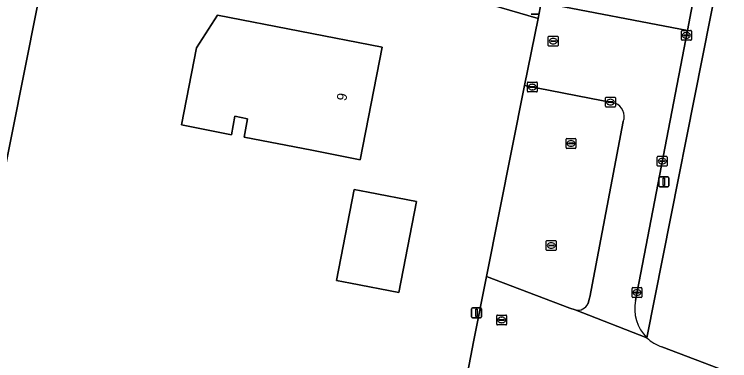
# Model space of a CAD drawing. Extents: x 162417 to 163722, y 384268 to 385417.
# Drawn here: x 163118.6 to 163191, y 385282.5 to 385317.6 of the extents above; entities that cross this region are included whole.
import ezdxf

# ---------------------------------------------------------------- set-up
doc = ezdxf.new("R2010")
doc.units = 0
for name, color, linetype in [('IMGEO_Erf', 7, 'Continuous'), ('IMGEO_Gemengd_bos', 7, 'Continuous'), ('IMGEO_Groenvoorziening', 7, 'Continuous'), ('IMGEO_Kolk', 7, 'Continuous'), ('IMGEO_Lichtmast', 7, 'Continuous'), ('IMGEO_Pand', 7, 'Continuous'), ('IMGEO_Pand_nummerreeks', 7, 'Continuous'), ('IMGEO_Parkeervlak_open', 7, 'Continuous'), ('IMGEO_Rijbaan_lokaal_gesloten', 7, 'Continuous'), ('IMGEO_Rioolput', 7, 'Continuous')]:
    doc.layers.add(name, color=color, linetype=linetype)

msp = doc.modelspace()

# ---------------------------------------------------------------- linework, layer by layer
at = {"layer": 'IMGEO_Erf'}
for points in [[(163167.217, 385370.454), (163158.761, 385355.27), (163149.786, 385338.705), (163171.395, 385325.065), (163173.081, 385324.811), (163187.896, 385322.052), (163189.889, 385321.464), (163182.62, 385284.847)], [(163184.131, 385283.914), (163230.586, 385266.263), (163272.829, 385250), (163277.559, 385248.179), (163278.574, 385250), (163307.686, 385302.216), (163291.557, 385311.67), (163280.277, 385318.062), (163247.492, 385335.181), (163246.263, 385335.823), (163212.847, 385351.737), (163184.213, 385364.005), (163174.141, 385368.012), (163167.217, 385370.454)], [(163138.494, 385227.958), (163138.631, 385231.268), (163144.802, 385231.946), (163155.064, 385233.08), (163158.856, 385252.358), (163162.73, 385272.255), (163165.057, 385284.448), (163166.376, 385291.066), (163170.245, 385310.39), (163171.607, 385317.191), (163154.656, 385322.143), (163125.257, 385340.42), (163123.467, 385331.446), (163115.673, 385292.374)]]:
    msp.add_lwpolyline(points, dxfattribs=at)
for points in [[(163141.831, 385305.176), (163142.192, 385307.025), (163140.907, 385307.276), (163140.545, 385305.418), (163135.506, 385306.4), (163137.03, 385314.22), (163139.137, 385317.515), (163155.804, 385314.266), (163153.585, 385302.884), (163148.678, 385303.841)], [(163152.601, 385290.388), (163151.193, 385290.662), (163152.99, 385299.879), (163154.398, 385299.605), (163159.305, 385298.648), (163157.508, 385289.431)]]:
    msp.add_lwpolyline(points, close=True, dxfattribs=at)
msp.add_arc((163185.461, 385287.758), 4.067, 225.69599, 250.91568, dxfattribs=at)
at = {"layer": 'IMGEO_Gemengd_bos'}
msp.add_lwpolyline([(163134.869, 385346.573), (163129.124, 385354.444), (163103.553, 385334.401), (163100.062, 385329.694), (163096.656, 385324.648), (163092.838, 385317.68), (163094.056, 385316.257), (163111.97, 385297.658), (163111.381, 385297.113), (163092.28, 385316.526), (163091.387, 385314.699), (163080.544, 385280.239), (163115.673, 385292.374), (163123.467, 385331.446), (163125.257, 385340.42), (163154.656, 385322.143), (163171.607, 385317.191), (163171.931, 385318.811), (163149.97, 385333.18)], dxfattribs=at)
at = {"layer": 'IMGEO_Groenvoorziening'}
msp.add_lwpolyline([(163182.62, 385284.847), (163189.889, 385321.464), (163187.896, 385322.052), (163186.724, 385315.966), (163181.472, 385288.627)], dxfattribs=at)
msp.add_arc((163185.47, 385287.777), 4.087, 167.9938, 225.79366, dxfattribs=at)
at = {"layer": 'IMGEO_Kolk'}
for p, q in [((163186.127, 385315.053), (163186.127, 385315.905)), ((163186.202, 385315.979), (163187.054, 385315.979)), ((163186.386, 385315.473), (163186.386, 385315.485)), ((163186.429, 385315.522), (163186.827, 385315.522)), ((163186.615, 385315.759), (163186.64, 385315.759)), ((163186.87, 385315.485), (163186.87, 385315.473)), ((163187.128, 385315.905), (163187.128, 385315.053)), ((163187.054, 385314.979), (163186.202, 385314.979)), ((163186.824, 385315.436), (163186.426, 385315.436)), ((163186.638, 385315.199), (163186.613, 385315.199)), ((163170.519, 385309.817), (163170.519, 385310.669)), ((163170.594, 385310.743), (163171.446, 385310.743)), ((163171.007, 385310.523), (163171.032, 385310.523)), ((163171.52, 385310.669), (163171.52, 385309.817)), ((163171.446, 385309.743), (163170.594, 385309.743)), ((163170.778, 385310.237), (163170.778, 385310.249)), ((163171.216, 385310.2), (163170.818, 385310.2)), ((163170.821, 385310.286), (163171.219, 385310.286)), ((163171.03, 385309.963), (163171.005, 385309.963)), ((163171.262, 385310.249), (163171.262, 385310.237)), ((163178.435, 385308.293), (163178.435, 385309.145)), ((163178.51, 385309.219), (163179.362, 385309.219)), ((163178.923, 385308.999), (163178.948, 385308.999)), ((163179.436, 385309.145), (163179.436, 385308.293)), ((163178.694, 385308.713), (163178.694, 385308.725)), ((163179.132, 385308.676), (163178.734, 385308.676)), ((163178.737, 385308.762), (163179.135, 385308.762)), ((163178.946, 385308.439), (163178.921, 385308.439)), ((163179.178, 385308.725), (163179.178, 385308.713)), ((163179.362, 385308.219), (163178.51, 385308.219)), ((163174.437, 385304.108), (163174.437, 385304.96)), ((163174.512, 385305.034), (163175.364, 385305.034)), ((163174.925, 385304.814), (163174.95, 385304.814)), ((163175.438, 385304.96), (163175.438, 385304.108)), ((163175.364, 385304.034), (163174.512, 385304.034)), ((163174.696, 385304.528), (163174.696, 385304.54)), ((163175.134, 385304.491), (163174.736, 385304.491)), ((163174.739, 385304.577), (163175.137, 385304.577)), ((163174.948, 385304.254), (163174.923, 385304.254)), ((163175.18, 385304.54), (163175.18, 385304.528)), ((163183.747, 385303.23), (163184.599, 385303.23)), ((163183.672, 385302.304), (163183.672, 385303.156)), ((163183.931, 385302.724), (163183.931, 385302.736)), ((163184.369, 385302.687), (163183.971, 385302.687)), ((163183.974, 385302.773), (163184.372, 385302.773)), ((163184.183, 385302.45), (163184.158, 385302.45)), ((163184.16, 385303.01), (163184.185, 385303.01)), ((163184.415, 385302.736), (163184.415, 385302.724)), ((163184.673, 385303.156), (163184.673, 385302.304)), ((163184.599, 385302.23), (163183.747, 385302.23)), ((163172.432, 385293.77), (163172.432, 385294.622)), ((163172.507, 385294.696), (163173.359, 385294.696)), ((163172.92, 385294.476), (163172.945, 385294.476)), ((163173.433, 385294.622), (163173.433, 385293.77)), ((163172.691, 385294.19), (163172.691, 385294.202)), ((163173.129, 385294.153), (163172.731, 385294.153)), ((163172.734, 385294.239), (163173.132, 385294.239)), ((163172.943, 385293.916), (163172.918, 385293.916)), ((163173.175, 385294.202), (163173.175, 385294.19)), ((163173.359, 385293.696), (163172.507, 385293.696)), ((163181.121, 385288.998), (163181.121, 385289.85)), ((163181.196, 385289.924), (163182.048, 385289.924)), ((163181.38, 385289.418), (163181.38, 385289.43)), ((163181.423, 385289.467), (163181.821, 385289.467)), ((163181.609, 385289.704), (163181.634, 385289.704)), ((163181.864, 385289.43), (163181.864, 385289.418)), ((163182.122, 385289.85), (163182.122, 385288.998)), ((163182.048, 385288.924), (163181.196, 385288.924)), ((163181.818, 385289.381), (163181.42, 385289.381)), ((163181.632, 385289.144), (163181.607, 385289.144))]:
    msp.add_line(p, q, dxfattribs=at)
for points in [[(163186.127, 385315.053), (163186.127, 385315.905)], [(163186.202, 385315.979), (163187.054, 385315.979)], [(163187.128, 385315.905), (163187.128, 385315.053)], [(163187.054, 385314.979), (163186.202, 385314.979)], [(163170.519, 385309.817), (163170.519, 385310.669)], [(163170.594, 385310.743), (163171.446, 385310.743)], [(163171.52, 385310.669), (163171.52, 385309.817)], [(163171.446, 385309.743), (163170.594, 385309.743)], [(163178.435, 385308.293), (163178.435, 385309.145)], [(163178.51, 385309.219), (163179.362, 385309.219)], [(163179.436, 385309.145), (163179.436, 385308.293)], [(163179.362, 385308.219), (163178.51, 385308.219)], [(163174.437, 385304.108), (163174.437, 385304.96)], [(163174.512, 385305.034), (163175.364, 385305.034)], [(163175.438, 385304.96), (163175.438, 385304.108)], [(163175.364, 385304.034), (163174.512, 385304.034)], [(163183.747, 385303.23), (163184.599, 385303.23)], [(163183.672, 385302.304), (163183.672, 385303.156)], [(163184.673, 385303.156), (163184.673, 385302.304)], [(163184.599, 385302.23), (163183.747, 385302.23)], [(163172.432, 385293.77), (163172.432, 385294.622)], [(163172.507, 385294.696), (163173.359, 385294.696)], [(163173.433, 385294.622), (163173.433, 385293.77)], [(163173.359, 385293.696), (163172.507, 385293.696)], [(163181.121, 385288.998), (163181.121, 385289.85)], [(163181.196, 385289.924), (163182.048, 385289.924)], [(163182.122, 385289.85), (163182.122, 385288.998)], [(163182.048, 385288.924), (163181.196, 385288.924)]]:
    msp.add_lwpolyline(points, dxfattribs=at)
for centre, radius, start, end in [((163186.204, 385315.903), 0.0765, 91.55205, 178.44795), ((163186.204, 385315.903), 0.0765, 91.55205, 178.44795), ((163186.426, 385315.482), 0.0403, 85.87752, 175.75265), ((163186.831, 385315.484), 0.0386, 1.73085, 96.63898), ((163187.052, 385315.903), 0.0765, 1.55205, 88.44795), ((163187.052, 385315.903), 0.0765, 1.55205, 88.44795), ((163186.204, 385315.055), 0.0765, 181.55205, 268.44795), ((163186.204, 385315.055), 0.0765, 181.55205, 268.44795), ((163186.423, 385315.472), 0.0366, 178.93798, 274.71019), ((163186.827, 385315.479), 0.043, 264.86636, 352.45326), ((163187.052, 385315.055), 0.0765, 271.55205, 358.44795), ((163187.052, 385315.055), 0.0765, 271.55205, 358.44795), ((163170.596, 385310.667), 0.0765, 91.55205, 178.44795), ((163170.596, 385310.667), 0.0765, 91.55205, 178.44795), ((163171.444, 385310.667), 0.0765, 1.55205, 88.44795), ((163171.444, 385310.667), 0.0765, 1.55205, 88.44795), ((163170.596, 385309.819), 0.0765, 181.55205, 268.44795), ((163170.596, 385309.819), 0.0765, 181.55205, 268.44795), ((163170.818, 385310.246), 0.0403, 85.87752, 175.75265), ((163170.815, 385310.236), 0.0366, 178.93798, 274.71019), ((163171.219, 385310.243), 0.043, 264.86636, 352.45326), ((163171.223, 385310.248), 0.0386, 1.73085, 96.63898), ((163171.444, 385309.819), 0.0765, 271.55205, 358.44795), ((163171.444, 385309.819), 0.0765, 271.55205, 358.44795), ((163178.512, 385309.143), 0.0765, 91.55205, 178.44795), ((163178.512, 385309.143), 0.0765, 91.55205, 178.44795), ((163179.36, 385309.143), 0.0765, 1.55205, 88.44795), ((163179.36, 385309.143), 0.0765, 1.55205, 88.44795), ((163178.512, 385308.295), 0.0765, 181.55205, 268.44795), ((163178.512, 385308.295), 0.0765, 181.55205, 268.44795), ((163178.734, 385308.722), 0.0403, 85.87752, 175.75265), ((163178.731, 385308.712), 0.0366, 178.93798, 274.71019), ((163179.135, 385308.719), 0.043, 264.86636, 352.45326), ((163179.139, 385308.724), 0.0386, 1.73085, 96.63898), ((163179.36, 385308.295), 0.0765, 271.55205, 358.44795), ((163179.36, 385308.295), 0.0765, 271.55205, 358.44795), ((163174.514, 385304.958), 0.0765, 91.55205, 178.44795), ((163174.514, 385304.958), 0.0765, 91.55205, 178.44795), ((163175.362, 385304.958), 0.0765, 1.55205, 88.44795), ((163175.362, 385304.958), 0.0765, 1.55205, 88.44795), ((163174.514, 385304.11), 0.0765, 181.55205, 268.44795), ((163174.514, 385304.11), 0.0765, 181.55205, 268.44795), ((163174.736, 385304.537), 0.0403, 85.87752, 175.75265), ((163174.733, 385304.527), 0.0366, 178.93798, 274.71019), ((163175.137, 385304.534), 0.043, 264.86636, 352.45326), ((163175.141, 385304.539), 0.0386, 1.73085, 96.63898), ((163175.362, 385304.11), 0.0765, 271.55205, 358.44795), ((163175.362, 385304.11), 0.0765, 271.55205, 358.44795), ((163183.749, 385303.154), 0.0765, 91.55205, 178.44795), ((163183.749, 385303.154), 0.0765, 91.55205, 178.44795), ((163184.597, 385303.154), 0.0765, 1.55205, 88.44795), ((163184.597, 385303.154), 0.0765, 1.55205, 88.44795), ((163183.971, 385302.733), 0.0403, 85.87752, 175.75265), ((163183.968, 385302.723), 0.0366, 178.93798, 274.71019), ((163184.372, 385302.73), 0.043, 264.86636, 352.45326), ((163184.376, 385302.735), 0.0386, 1.73085, 96.63898), ((163183.749, 385302.306), 0.0765, 181.55205, 268.44795), ((163183.749, 385302.306), 0.0765, 181.55205, 268.44795), ((163184.597, 385302.306), 0.0765, 271.55205, 358.44795), ((163184.597, 385302.306), 0.0765, 271.55205, 358.44795), ((163172.509, 385294.62), 0.0765, 91.55205, 178.44795), ((163172.509, 385294.62), 0.0765, 91.55205, 178.44795), ((163173.357, 385294.62), 0.0765, 1.55205, 88.44795), ((163173.357, 385294.62), 0.0765, 1.55205, 88.44795), ((163172.509, 385293.772), 0.0765, 181.55205, 268.44795), ((163172.509, 385293.772), 0.0765, 181.55205, 268.44795), ((163172.731, 385294.199), 0.0403, 85.87752, 175.75265), ((163172.728, 385294.189), 0.0366, 178.93798, 274.71019), ((163173.132, 385294.196), 0.043, 264.86636, 352.45326), ((163173.136, 385294.201), 0.0386, 1.73085, 96.63898), ((163173.357, 385293.772), 0.0765, 271.55205, 358.44795), ((163173.357, 385293.772), 0.0765, 271.55205, 358.44795), ((163181.198, 385289.848), 0.0765, 91.55205, 178.44795), ((163181.198, 385289.848), 0.0765, 91.55205, 178.44795), ((163181.42, 385289.427), 0.0403, 85.87752, 175.75265), ((163181.417, 385289.417), 0.0366, 178.93798, 274.71019), ((163181.821, 385289.424), 0.043, 264.86636, 352.45326), ((163181.825, 385289.429), 0.0386, 1.73085, 96.63898), ((163182.046, 385289.848), 0.0765, 1.55205, 88.44795), ((163182.046, 385289.848), 0.0765, 1.55205, 88.44795), ((163181.198, 385289), 0.0765, 181.55205, 268.44795), ((163181.198, 385289), 0.0765, 181.55205, 268.44795), ((163182.046, 385289), 0.0765, 271.55205, 358.44795), ((163182.046, 385289), 0.0765, 271.55205, 358.44795)]:
    msp.add_arc(centre, radius, start, end, dxfattribs=at)
for centre, major_axis, ratio, start_param, end_param in [((163186.614, 385315.479), (-0.387, 0.002), 0.722429, 4.712389, 7.853982), ((163186.639, 385315.479), (-0.39, 0.002), 0.717154, 1.570796, 4.712389), ((163171.006, 385310.243), (-0.387, 0.002), 0.722429, 4.712389, 7.853982), ((163171.031, 385310.243), (-0.39, 0.002), 0.717154, 1.570796, 4.712389), ((163178.922, 385308.719), (-0.387, 0.002), 0.722429, 4.712389, 7.853982), ((163178.947, 385308.719), (-0.39, 0.002), 0.717154, 1.570796, 4.712389), ((163174.924, 385304.534), (-0.387, 0.002), 0.722429, 4.712389, 7.853982), ((163174.949, 385304.534), (-0.39, 0.002), 0.717154, 1.570796, 4.712389), ((163184.159, 385302.73), (-0.387, 0.002), 0.722429, 4.712389, 7.853982), ((163184.184, 385302.73), (-0.39, 0.002), 0.717154, 1.570796, 4.712389), ((163172.919, 385294.196), (-0.387, 0.002), 0.722429, 4.712389, 7.853982), ((163172.944, 385294.196), (-0.39, 0.002), 0.717154, 1.570796, 4.712389), ((163181.608, 385289.424), (-0.387, 0.002), 0.722429, 4.712389, 7.853982), ((163181.633, 385289.424), (-0.39, 0.002), 0.717154, 1.570796, 4.712389)]:
    msp.add_ellipse(centre, major_axis=major_axis, ratio=ratio, start_param=start_param, end_param=end_param, dxfattribs=at)
at = {"layer": 'IMGEO_Lichtmast'}
for p, q in [((163171.679, 385317.61), (163170.889, 385317.61)), ((163170.889, 385317.61), (163171.679, 385317.61)), ((163183.84, 385300.239), (163183.84, 385301.039)), ((163183.84, 385301.039), (163183.84, 385300.239)), ((163183.94, 385301.139), (163184.73, 385301.139)), ((163184.73, 385301.139), (163183.94, 385301.139)), ((163184.83, 385301.039), (163184.83, 385300.239)), ((163184.83, 385300.239), (163184.83, 385301.039)), ((163184.73, 385300.139), (163183.94, 385300.139)), ((163183.94, 385300.139), (163184.73, 385300.139)), ((163164.868, 385286.97), (163164.868, 385287.77)), ((163164.868, 385287.77), (163164.868, 385286.97)), ((163164.968, 385287.87), (163165.758, 385287.87)), ((163165.758, 385287.87), (163164.968, 385287.87)), ((163165.858, 385287.77), (163165.858, 385286.97)), ((163165.858, 385286.97), (163165.858, 385287.77)), ((163165.758, 385286.87), (163164.968, 385286.87)), ((163164.968, 385286.87), (163165.758, 385286.87))]:
    msp.add_line(p, q, dxfattribs=at)
for points in [[(163184.26, 385301.014), (163184.41, 385301.014), (163184.41, 385300.264), (163184.26, 385300.264), (163184.26, 385301.014)], [(163165.288, 385287.745), (163165.438, 385287.745), (163165.438, 385286.995), (163165.288, 385286.995), (163165.288, 385287.745)]]:
    msp.add_lwpolyline(points, dxfattribs=at)
for centre, start, end in [((163183.94, 385301.039), 90, 180), ((163183.94, 385301.039), 90, 180), ((163184.73, 385301.039), 0, 90), ((163184.73, 385301.039), 360, 90), ((163183.94, 385300.239), 180, 270), ((163183.94, 385300.239), 180, 270), ((163184.73, 385300.239), 270, 0), ((163184.73, 385300.239), 270, 0), ((163164.968, 385287.77), 90, 180), ((163164.968, 385287.77), 90, 180), ((163165.758, 385287.77), 0, 90), ((163165.758, 385287.77), 360, 90), ((163164.968, 385286.97), 180, 270), ((163164.968, 385286.97), 180, 270), ((163165.758, 385286.97), 270, 0), ((163165.758, 385286.97), 270, 0)]:
    msp.add_arc(centre, 0.1, start, end, dxfattribs=at)
at = {"layer": 'IMGEO_Pand'}
for points in [[(163140.545, 385305.418), (163140.907, 385307.276), (163142.192, 385307.025), (163141.831, 385305.176), (163148.678, 385303.841), (163153.585, 385302.884), (163155.804, 385314.266), (163139.137, 385317.515), (163137.03, 385314.22), (163135.506, 385306.4)], [(163157.508, 385289.431), (163159.305, 385298.648), (163154.398, 385299.605), (163152.99, 385299.879), (163151.193, 385290.662), (163152.601, 385290.388)]]:
    msp.add_lwpolyline(points, close=True, dxfattribs=at)
at = {"layer": 'IMGEO_Parkeervlak_open'}
msp.add_lwpolyline([(163171.931, 385318.811), (163186.724, 385315.966), (163187.896, 385322.052), (163173.081, 385324.811), (163172.237, 385320.408)], close=True, dxfattribs=at)
for points in [[(163179.414, 385308.626), (163170.245, 385310.39), (163166.376, 385291.066), (163174.82, 385287.846), (163175.369, 385287.688)], [(163176.675, 385288.328), (163176.814, 385288.887), (163176.828, 385288.946), (163180.236, 385306.75)]]:
    msp.add_lwpolyline(points, dxfattribs=at)
for centre, radius, start, end in [((163178.846, 385307.259), 1.48, 339.87645, 67.44638), ((163175.656, 385288.754), 1.104, 254.91758, 337.29637)]:
    msp.add_arc(centre, radius, start, end, dxfattribs=at)
at = {"layer": 'IMGEO_Rijbaan_lokaal_gesloten'}
for points in [[(163186.724, 385315.966), (163171.931, 385318.811), (163171.607, 385317.191), (163170.245, 385310.39), (163179.414, 385308.626)], [(163181.472, 385288.627), (163186.724, 385315.966)], [(163180.236, 385306.75), (163176.828, 385288.946), (163176.814, 385288.887), (163176.675, 385288.328)], [(163182.62, 385284.847), (163175.369, 385287.688), (163174.82, 385287.846), (163166.376, 385291.066), (163165.057, 385284.448), (163162.73, 385272.255), (163158.856, 385252.358), (163155.064, 385233.08), (163159.201, 385232.729), (163159.528, 385234.427), (163164.734, 385260.926), (163166.949, 385272.358), (163168.212, 385278.873)], [(163175.369, 385287.688), (163182.62, 385284.847)], [(163279.966, 385247.222), (163277.559, 385248.179), (163272.829, 385250), (163230.586, 385266.263), (163184.131, 385283.914)]]:
    msp.add_lwpolyline(points, dxfattribs=at)
for centre, radius, start, end in [((163178.846, 385307.259), 1.48, 339.87645, 67.44638), ((163175.656, 385288.754), 1.104, 254.91758, 337.29637), ((163185.47, 385287.777), 4.087, 167.9938, 225.79366), ((163185.461, 385287.758), 4.067, 225.69599, 250.91568)]:
    msp.add_arc(centre, radius, start, end, dxfattribs=at)
at = {"layer": 'IMGEO_Rioolput'}
for p, q in [((163172.632, 385314.467), (163172.632, 385315.319)), ((163172.707, 385315.393), (163173.559, 385315.393)), ((163172.891, 385314.887), (163172.891, 385314.899)), ((163173.329, 385314.85), (163172.931, 385314.85)), ((163172.934, 385314.936), (163173.332, 385314.936)), ((163173.12, 385315.173), (163173.145, 385315.173)), ((163173.375, 385314.899), (163173.375, 385314.887)), ((163173.633, 385315.319), (163173.633, 385314.467)), ((163173.559, 385314.393), (163172.707, 385314.393)), ((163173.143, 385314.613), (163173.118, 385314.613)), ((163167.414, 385286.221), (163167.414, 385287.073)), ((163167.489, 385287.147), (163168.341, 385287.147)), ((163167.673, 385286.641), (163167.673, 385286.653)), ((163168.111, 385286.604), (163167.713, 385286.604)), ((163167.716, 385286.69), (163168.114, 385286.69)), ((163167.902, 385286.927), (163167.927, 385286.927)), ((163168.157, 385286.653), (163168.157, 385286.641)), ((163168.415, 385287.073), (163168.415, 385286.221)), ((163168.341, 385286.147), (163167.489, 385286.147)), ((163167.925, 385286.367), (163167.9, 385286.367))]:
    msp.add_line(p, q, dxfattribs=at)
for points in [[(163172.632, 385314.467), (163172.632, 385315.319)], [(163172.707, 385315.393), (163173.559, 385315.393)], [(163173.633, 385315.319), (163173.633, 385314.467)], [(163173.559, 385314.393), (163172.707, 385314.393)], [(163167.414, 385286.221), (163167.414, 385287.073)], [(163167.489, 385287.147), (163168.341, 385287.147)], [(163168.415, 385287.073), (163168.415, 385286.221)], [(163168.341, 385286.147), (163167.489, 385286.147)]]:
    msp.add_lwpolyline(points, dxfattribs=at)
for centre, radius, start, end in [((163172.709, 385315.317), 0.0765, 91.55205, 178.44795), ((163172.709, 385315.317), 0.0765, 91.55205, 178.44795), ((163172.931, 385314.896), 0.0403, 85.87752, 175.75265), ((163172.928, 385314.886), 0.0366, 178.93798, 274.71019), ((163173.332, 385314.893), 0.043, 264.86636, 352.45326), ((163173.336, 385314.898), 0.0386, 1.73085, 96.63898), ((163173.557, 385315.317), 0.0765, 1.55205, 88.44795), ((163173.557, 385315.317), 0.0765, 1.55205, 88.44795), ((163172.709, 385314.469), 0.0765, 181.55205, 268.44795), ((163172.709, 385314.469), 0.0765, 181.55205, 268.44795), ((163173.557, 385314.469), 0.0765, 271.55205, 358.44795), ((163173.557, 385314.469), 0.0765, 271.55205, 358.44795), ((163167.491, 385287.071), 0.0765, 91.55205, 178.44795), ((163167.491, 385287.071), 0.0765, 91.55205, 178.44795), ((163167.713, 385286.65), 0.0403, 85.87752, 175.75265), ((163167.71, 385286.64), 0.0366, 178.93798, 274.71019), ((163168.114, 385286.647), 0.043, 264.86636, 352.45326), ((163168.118, 385286.652), 0.0386, 1.73085, 96.63898), ((163168.339, 385287.071), 0.0765, 1.55205, 88.44795), ((163168.339, 385287.071), 0.0765, 1.55205, 88.44795), ((163167.491, 385286.223), 0.0765, 181.55205, 268.44795), ((163167.491, 385286.223), 0.0765, 181.55205, 268.44795), ((163168.339, 385286.223), 0.0765, 271.55205, 358.44795), ((163168.339, 385286.223), 0.0765, 271.55205, 358.44795)]:
    msp.add_arc(centre, radius, start, end, dxfattribs=at)
for centre, major_axis, ratio, start_param, end_param in [((163173.119, 385314.893), (-0.387, 0.002), 0.722429, 4.712389, 7.853982), ((163173.144, 385314.893), (-0.39, 0.002), 0.717154, 1.570796, 4.712389), ((163167.901, 385286.647), (-0.387, 0.002), 0.722429, 4.712389, 7.853982), ((163167.926, 385286.647), (-0.39, 0.002), 0.717154, 1.570796, 4.712389)]:
    msp.add_ellipse(centre, major_axis=major_axis, ratio=ratio, start_param=start_param, end_param=end_param, dxfattribs=at)

# ---------------------------------------------------------------- texts
at = {"layer": 'IMGEO_Pand_nummerreeks'}
msp.add_text('9', height=1, rotation=78.96817, dxfattribs=at).set_placement((163152.168, 385308.787))

doc.saveas('drawing.dxf')
